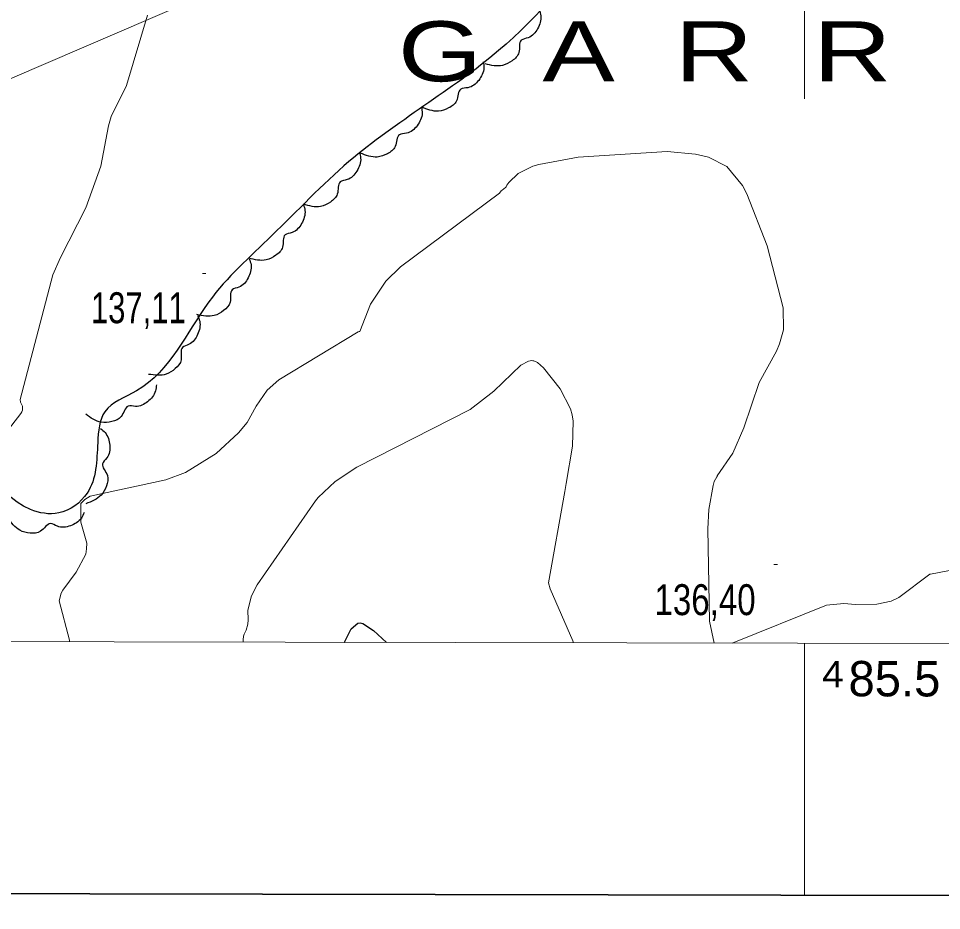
# Model space of a CAD drawing. Extents: x 483843 to 488449, y 4381269 to 4384483.
# Drawn here: x 485277.5 to 485538.8, y 4381745.2 to 4381997.7 of the extents above; entities that cross this region are included whole.
import ezdxf

# ---------------------------------------------------------------- set-up
doc = ezdxf.new("R2010")
doc.units = 0
doc.header["$LTSCALE"] = 3.8
doc.linetypes.add('DOTTED', pattern=[1.5, 0.3, -1.2])
doc.linetypes.add('LONG_DASHED', pattern=[7.5, 6, -1.5])
for name, color, linetype, lineweight in [('1', 7, 'Continuous', 13), ('2', 7, 'DOTTED', 13), ('27', 7, 'Continuous', 25), ('38', 7, 'Continuous', 25), ('51', 7, 'Continuous', 13), ('7', 7, 'Continuous', 13), ('8', 7, 'Continuous', 25), ('9', 7, 'Continuous', 13)]:
    doc.layers.add(name, color=color, linetype=linetype, lineweight=lineweight)
doc.layers.add('5', color=7, linetype='Continuous')

msp = doc.modelspace()

# ---------------------------------------------------------------- linework, layer by layer
at = {"layer": '1'}
for p, q in [((485500, 4382025), (485500, 4381975)), ((485500, 4381820.89), (485500, 4381749.55))]:
    msp.add_line(p, q, dxfattribs=at)
at = {"layer": '1', "lineweight": 35}
msp.add_lwpolyline([(484030.2, 4384207.38), (487748.7, 4384200.21), (487743.96, 4381745.22), (484025.46, 4381752.39)], close=True, dxfattribs=at)
at = {"layer": '1'}
msp.add_lwpolyline([(484100.5, 4384135.8), (487678, 4384129), (487674.1, 4381816.7), (484095.6, 4381823.6)], close=True, dxfattribs=at)
at = {"layer": '27'}
for points in [[(484798.92, 4381998.99), (484814.13, 4381997.5), (484843.2, 4381995.91), (484868.25, 4382000.56), (484887.51, 4382002.1), (484917.02, 4382005.25), (484964.05, 4382006.09), (484977.04, 4382005.57), (484983.34, 4382005.23), (485009.08, 4382005.54), (485023.48, 4382005.42), (485036.4, 4382004.83), (485065.6, 4382003.85), (485109.14, 4382007.17), (485145.01, 4382023.64), (485213.43, 4382058.32), (485219.23, 4382057.08), (485223.55, 4382050.33), (485223.76, 4382008.99), (485220.77, 4381999.7), (485221.24, 4381990.33), (485225.73, 4381986.51), (485231.26, 4381987.74), (485241.59, 4381993.47), (485278.23, 4382021.59), (485302.39, 4382038.45), (485323.17, 4382055.55), (485334.02, 4382069.85), (485367.08, 4382088.44), (485385.03, 4382100.47), (485416.97, 4382156.56), (485440.3, 4382182.11), (485449.72, 4382200.81), (485459.51, 4382209.91)], [(485508.11, 4382168.47), (485497.14, 4382154.39), (485492.34, 4382149.87), (485486.98, 4382147.75), (485476.04, 4382134.43), (485469.31, 4382120.28), (485463.15, 4382107.79), (485460.73, 4382083.73), (485455.05, 4382061.72), (485453.12, 4382039.33), (485443.59, 4382022.28), (485413.43, 4381988.65), (485371.07, 4381957.21), (485349.23, 4381936.26), (485331.41, 4381917.56), (485310.92, 4381892.36), (485301.95, 4381886.42), (485299.93, 4381877.68), (485296.95, 4381863.37), (485288.88, 4381857.75), (485280.91, 4381858.74), (485262.52, 4381888.42), (485260.4, 4381897.69), (485251.77, 4381956.74), (485244.54, 4381962.46), (485234.48, 4381967.01), (485223.41, 4381969.59), (485221.53, 4381969.55), (485200.04, 4381967.22), (485176.97, 4381960.51), (485150.46, 4381949.23), (485137.77, 4381941.58), (485118.97, 4381930.96), (485100.86, 4381928.77), (485070.67, 4381925.6), (485052.23, 4381924.67), (485034.52, 4381920.53), (485015.41, 4381919.37), (485007.52, 4381920.05), (484994.14, 4381921.24), (484952.93, 4381922.31)], [(485424.95, 4382000.22), (485425.4, 4381998.51), (485424.47, 4381994.83), (485421.79, 4381992.29), (485419.86, 4381991.59), (485419.17, 4381988.1), (485417.29, 4381985.78), (485414.58, 4381984.45), (485409.63, 4381984.85)], [(485409.1, 4381985.48), (485409.27, 4381983.71), (485407.79, 4381980.22), (485404.75, 4381978.13), (485402.73, 4381977.73), (485401.51, 4381974.4), (485399.29, 4381972.4), (485396.4, 4381971.5), (485391.58, 4381972.67)], [(485391.59, 4381972.65), (485391.79, 4381970.89), (485390.35, 4381967.38), (485387.34, 4381965.25), (485385.33, 4381964.83), (485384.15, 4381961.47), (485381.96, 4381959.45), (485379.08, 4381958.51), (485374.25, 4381959.61)], [(485373.98, 4381959.93), (485374.37, 4381958.2), (485373.31, 4381954.55), (485370.54, 4381952.11), (485368.59, 4381951.48), (485367.77, 4381948.02), (485365.81, 4381945.77), (485363.05, 4381944.53), (485358.12, 4381945.12)], [(485358.18, 4381945.06), (485358.61, 4381943.34), (485357.64, 4381939.67), (485354.94, 4381937.16), (485353, 4381936.48), (485352.27, 4381933), (485350.37, 4381930.7), (485347.64, 4381929.39), (485342.7, 4381929.85)], [(485342.83, 4381929.72), (485343.33, 4381928.01), (485342.51, 4381924.31), (485339.91, 4381921.69), (485338, 4381920.93), (485337.41, 4381917.43), (485335.59, 4381915.06), (485332.92, 4381913.65), (485327.97, 4381913.91)], [(485328.21, 4381913.7), (485328.81, 4381912.03), (485328.22, 4381908.28), (485325.78, 4381905.51), (485323.92, 4381904.63), (485323.55, 4381901.1), (485321.89, 4381898.62), (485319.31, 4381897.04), (485314.35, 4381897)], [(485316.54, 4381894.06), (485316.3, 4381892.3), (485314.04, 4381889.25), (485310.6, 4381887.93), (485308.54, 4381888.01), (485306.58, 4381885.05), (485303.95, 4381883.62), (485300.94, 4381883.42), (485296.52, 4381885.68)], [(485300.7, 4381881.67), (485302.03, 4381880.49), (485303.32, 4381876.92), (485302.51, 4381873.32), (485301.3, 4381871.66), (485302.67, 4381868.38), (485302.4, 4381865.41), (485300.9, 4381862.79), (485296.57, 4381860.37)], [(485296.1, 4381857.89), (485295.31, 4381856.3), (485292.19, 4381854.14), (485288.5, 4381854), (485286.58, 4381854.74), (485283.76, 4381852.58), (485280.82, 4381852.08), (485277.9, 4381852.86), (485274.45, 4381856.43)]]:
    msp.add_spline(points, degree=3, dxfattribs=at)
at = {"layer": '38', "linetype": 'LONG_DASHED'}
msp.add_spline([(485510.89, 4382242.19), (485516.47, 4382202.37), (485516.81, 4382195.7), (485517.17, 4382192.71), (485517.51, 4382190.16), (485517.85, 4382187.99), (485518.25, 4382186.8), (485519.06, 4382183.44), (485520.48, 4382179.49), (485523.1, 4382175.71), (485567.25, 4382123.22), (485573.4, 4382114.77), (485577.13, 4382107.79), (485580.83, 4382101.93), (485584.62, 4382095.99), (485584.45, 4382084.43), (485582.73, 4382075.77), (485580.04, 4382057.79), (485579.45, 4382048.85), (485578.24, 4382040.95), (485577.05, 4382031.93), (485575.68, 4382016.52), (485576.68, 4382010.69), (485580.74, 4381997.48), (485592.32, 4381983.65), (485596.88, 4381976.16), (485602.51, 4381967.55), (485610.17, 4381958.54), (485617.52, 4381950.49), (485628.68, 4381939.13), (485637.55, 4381929.39), (485644.89, 4381922.01), (485650.99, 4381916.49), (485652.89, 4381914.8), (485660.78, 4381905.71), (485662.66, 4381901.39), (485663.57, 4381896.53), (485663.65, 4381892.18), (485661.62, 4381875.42), (485658.97, 4381868.76), (485655.84, 4381858.88), (485655.45, 4381851.14), (485657.4, 4381842.7), (485660.42, 4381837.58), (485665.75, 4381824.99), (485667.34, 4381820.57)], degree=3, dxfattribs=at)
at = {"layer": '51'}
msp.add_lwpolyline([(484797.38, 4381871.67), (484872.36, 4381871.2), (485020.85, 4381871.14), (485147.28, 4381925.69), (485256.22, 4381972.5), (485452.28, 4382056.87), (485534.85, 4382092.93), (485579.79, 4382097.33)], dxfattribs=at)
at = {"layer": '7'}
for p, q in [((485329.56, 4381925.57), (485330.56, 4381925.57)), ((485491.37, 4381843.21), (485492.37, 4381843.21))]:
    msp.add_line(p, q, dxfattribs=at)
at = {"layer": '8'}
msp.add_lwpolyline([(485369.75, 4381821.14), (485369.77, 4381821.22), (485371.71, 4381824.95), (485373.61, 4381826.59), (485374.27, 4381826.63), (485374.99, 4381826.5), (485378.06, 4381824.5), (485381.73, 4381821.12)], dxfattribs=at)
at = {"layer": '9'}
for points in [[(485314.07, 4381998.63), (485308.1, 4381978.78), (485303.76, 4381969.95), (485302.94, 4381967.34), (485300.85, 4381955.9), (485296.58, 4381944.16), (485289.41, 4381930.04), (485287.19, 4381925.16), (485277.97, 4381889.87), (485278.07, 4381889.17), (485278.22, 4381888.76), (485278.67, 4381887.97), (485278.65, 4381886.83), (485278.44, 4381886.4), (485278.14, 4381885.92), (485257, 4381858.68)], [(485291.97, 4381821.29), (485291.94, 4381821.78), (485288.97, 4381832.89), (485289.56, 4381835.04), (485290.03, 4381835.87), (485293.85, 4381841), (485296.54, 4381846.12), (485296.79, 4381847.63), (485296.82, 4381849.19), (485295.15, 4381855.15), (485295.18, 4381860.42), (485296.27, 4381861.54), (485297.84, 4381862.52), (485319.17, 4381867.1), (485324.81, 4381869.21), (485333.44, 4381874.55), (485339.83, 4381880.45), (485342.29, 4381883.36), (485344.81, 4381887.98), (485347.92, 4381892.56), (485351.22, 4381895.42), (485373.67, 4381909.03), (485373.71, 4381909.04), (485373.92, 4381909.08), (485374.15, 4381909.17), (485377.18, 4381916.83), (485381.48, 4381923.35), (485385.67, 4381927.47), (485413.65, 4381948.27), (485414.14, 4381948.9), (485414.42, 4381949.18), (485415.4, 4381949.9), (485415.58, 4381950.11), (485415.78, 4381950.53), (485416.35, 4381951.31), (485419.01, 4381953.87), (485423.08, 4381955.89), (485424.79, 4381956.4), (485435.95, 4381958.44), (485461.17, 4381960.1), (485469.18, 4381959.37), (485472.85, 4381958.44), (485478.09, 4381955.82), (485482.49, 4381950.41), (485483.72, 4381948.14), (485489.47, 4381933.33), (485493.96, 4381915.79), (485494.13, 4381909.6), (485492.97, 4381905.59), (485492.12, 4381903.55), (485487.16, 4381894.73), (485482.86, 4381881.83), (485479.73, 4381874.66), (485475.32, 4381868.24), (485475.28, 4381868.08), (485475.26, 4381868.02), (485474.83, 4381867.36), (485474.48, 4381866.64), (485474.18, 4381865.56), (485472.95, 4381858.71), (485472.64, 4381853.24), (485473.14, 4381827.1), (485474.49, 4381820.94)], [(485341.09, 4381821.2), (485341.1, 4381821.86), (485341.22, 4381822.85), (485341.4, 4381823.45), (485341.94, 4381824.63), (485342.43, 4381826.25), (485342.55, 4381827.47), (485342.48, 4381830.25), (485343.47, 4381834.32), (485345.09, 4381837.37), (485361.6, 4381861.23), (485362.37, 4381862.14), (485367.14, 4381866.67), (485373.25, 4381870.77), (485405.39, 4381887.01), (485412.05, 4381892.27), (485419.71, 4381899.55), (485421.91, 4381900.69), (485422.86, 4381900.88), (485423.14, 4381900.86), (485423.42, 4381900.8), (485424.48, 4381900.36), (485426.13, 4381898.82), (485430.88, 4381892.92), (485433.8, 4381887.28), (485434.25, 4381885.56), (485434.56, 4381883.77), (485434.38, 4381876.71), (485432.58, 4381866.07), (485432.22, 4381863.82), (485427.55, 4381837.95), (485428.08, 4381836.26), (485434.49, 4381821.61), (485434.63, 4381821.02)], [(485479.54, 4381820.93), (485506.31, 4381831.62), (485511.17, 4381832.17), (485514.52, 4381831.81), (485520.5, 4381831.94), (485524.59, 4381832.82), (485526.77, 4381833.79), (485535.52, 4381840.41), (485535.73, 4381840.44), (485576.35, 4381848.29), (485576.41, 4381848.23), (485576.43, 4381848.2), (485576.55, 4381847.95), (485580.21, 4381842.6), (485583.19, 4381839.06), (485585.03, 4381837.45), (485592, 4381833.04), (485593.35, 4381831.67), (485594.91, 4381828.86), (485596.47, 4381823.04), (485596.57, 4381821.74), (485596.53, 4381821.23), (485596.28, 4381820.71)]]:
    msp.add_lwpolyline(points, dxfattribs=at)

# ---------------------------------------------------------------- texts
at = {"layer": '2', "width": 1.1}
msp.add_text('4', height=7.5, rotation=359.89, dxfattribs=at).set_placement((485504.99, 4381808.38))
at = {"layer": '2'}
msp.add_text('85.5', height=10, rotation=359.89, dxfattribs=at).set_placement((485512.48, 4381805.87))
at = {"layer": '5', "width": 1.35}
msp.add_text('G  A  R  R  I  G  A     D  E     X  O  R  R  I  G  O', height=16.99, dxfattribs=at).set_placement((485384.93, 4381979.94))
at = {"layer": '7'}
for s, width, p in [('137,11', 0.75, (485298.01, 4381911.48)), ('136,40', 0.8, (485457.57, 4381828.84))]:
    msp.add_text(s, height=8.75, dxfattribs=dict(at, width=width)).set_placement(p)

doc.saveas('drawing.dxf')
